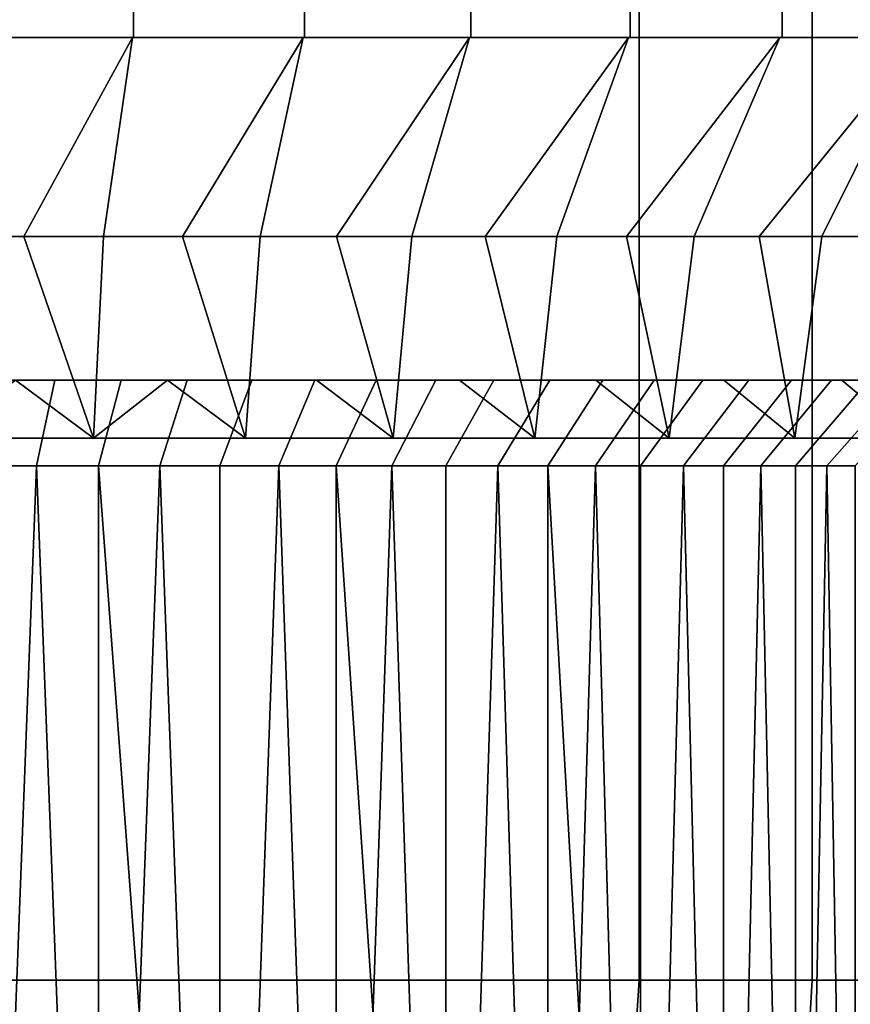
# Model space of a CAD drawing. Header units: metres. Extents: x -109 to 109, y -100 to 76.
# Tile 262 of 337: x 77.89 to 82.73, y 5.86 to 11.6. Entities that reach past the tile are written whole.
import ezdxf

# ---------------------------------------------------------------- set-up
doc = ezdxf.new("R2010")
doc.units = ezdxf.units.M
doc.layers.add('solid_21062310', color=7, linetype='CONTINUOUS')

msp = doc.modelspace()

# ---------------------------------------------------------------- linework, layer by layer
at = {"layer": 'solid_21062310'}
for points in [[(77.529182, 14.5, -10.449439), (77.535248, 11.5, -10.448322), (78.549492, 11.5, -10.298027), (78.548454, 14.5, -10.298244)], [(77.529182, 14.5, 10.449439), (78.548454, 14.5, 10.298244), (78.549492, 11.5, 10.298027), (77.535248, 11.5, 10.448322)], [(79.547997, 14.5, -10.047871), (78.548454, 14.5, -10.298244), (78.549492, 11.5, -10.298027), (79.54718, 11.5, -10.047668)], [(78.548454, 14.5, 10.298244), (79.547997, 14.5, 10.047871), (79.54718, 11.5, 10.047668), (78.549492, 11.5, 10.298027)], [(80.518188, 14.5, -9.70073), (79.547997, 14.5, -10.047871), (79.54718, 11.5, -10.047668), (80.51931, 11.5, -9.700171)], [(79.547997, 14.5, 10.047871), (80.518188, 14.5, 9.70073), (80.51931, 11.5, 9.700171), (79.54718, 11.5, 10.047668)], [(81.449677, 14.5, -9.260166), (80.518188, 14.5, -9.70073), (80.51931, 11.5, -9.700171), (81.448433, 11.5, -9.260394)], [(81.449677, 14.5, 9.260166), (81.448433, 11.5, 9.260394), (80.51931, 11.5, 9.700171), (80.518188, 14.5, 9.70073)], [(82.333504, 14.5, -8.730422), (81.449677, 14.5, -9.260166), (81.448433, 11.5, -9.260394), (82.334656, 11.5, -8.729441)], [(81.449677, 14.5, 9.260166), (82.333504, 14.5, 8.730422), (82.334656, 11.5, 8.729441), (81.448433, 11.5, 9.260394)], [(83.16114, 14.5, -8.1166), (82.333504, 14.5, -8.730422), (82.334656, 11.5, -8.729441), (83.159851, 11.5, -8.11726)], [(82.333504, 14.5, 8.730422), (83.16114, 14.5, 8.1166), (83.159851, 11.5, 8.11726), (82.334656, 11.5, 8.729441)], [(71.5, 6, -12), (71.5, 14, -12), (81.5, 14, -12), (81.5, 6, -12)], [(71.5, 14, 12), (71.5, 6, 12), (81.5, 6, 12), (81.5, 14, 12)], [(82.510773, 6, -11.526952), (81.5, 6, -12), (81.5, 14, -12), (82.510773, 14, -11.526952)], [(81.5, 6, 12), (82.510773, 6, 11.526952), (82.510773, 14, 11.526952), (81.5, 14, 12)], [(83.477249, 6, -10.968957), (82.510773, 6, -11.526952), (82.510773, 14, -11.526952), (83.477249, 14, -10.968957)], [(82.510773, 6, 11.526952), (83.477249, 6, 10.968957), (83.477249, 14, 10.968957), (82.510773, 14, 11.526952)], [(78.544975, 11.5, -10.27599), (77.532936, 11.5, -10.425957), (77.44239, 10.337998, -9.26771), (77.910576, 10.337998, -9.208085)], [(77.532928, 11.5, 10.425957), (78.544968, 11.5, 10.27599), (77.910568, 10.337998, 9.208085), (77.44239, 10.337998, 9.26771)], [(77.532928, 11.5, 10.425957), (77.535248, 11.5, 10.448322), (78.549492, 11.5, 10.298027), (78.544968, 11.5, 10.27599)], [(77.532936, 11.5, -10.425957), (78.544975, 11.5, -10.27599), (78.549492, 11.5, -10.298027), (77.535248, 11.5, -10.448322)], [(78.544968, 11.5, 10.27599), (78.375137, 10.337998, 9.124824), (77.910568, 10.337998, 9.208085)], [(78.544975, 11.5, -10.27599), (77.910576, 10.337998, -9.208085), (78.375137, 10.337998, -9.124823)], [(79.540596, 11.5, -10.026144), (78.544975, 11.5, -10.27599), (78.375137, 10.337998, -9.124823), (78.8349, 10.337997, -9.018136)], [(78.544968, 11.5, 10.27599), (79.540588, 11.5, 10.026145), (78.8349, 10.337997, 9.018136), (78.375137, 10.337998, 9.124824)], [(78.544968, 11.5, 10.27599), (78.549492, 11.5, 10.298027), (79.54718, 11.5, 10.047668), (79.540588, 11.5, 10.026145)], [(78.544975, 11.5, -10.27599), (79.540596, 11.5, -10.026144), (79.54718, 11.5, -10.047668), (78.549492, 11.5, -10.298027)], [(79.540596, 11.5, -10.026144), (78.8349, 10.337997, -9.018136), (79.288681, 10.337997, -8.888294)], [(79.540588, 11.5, 10.026145), (79.288681, 10.337997, 8.888295), (78.8349, 10.337997, 9.018136)], [(80.510742, 11.5, -9.679363), (79.540596, 11.5, -10.026144), (79.288681, 10.337997, -8.888294), (79.735306, 10.337998, -8.735635)], [(79.540588, 11.5, 10.026145), (80.510742, 11.5, 9.679364), (79.735306, 10.337998, 8.735636), (79.288681, 10.337997, 8.888295)], [(79.540588, 11.5, 10.026145), (79.54718, 11.5, 10.047668), (80.51931, 11.5, 9.700171), (80.510742, 11.5, 9.679364)], [(79.540596, 11.5, -10.026144), (80.510742, 11.5, -9.679363), (80.51931, 11.5, -9.700171), (79.54718, 11.5, -10.047668)], [(80.510742, 11.5, -9.679363), (79.735306, 10.337998, -8.735635), (80.173615, 10.337998, -8.560554)], [(80.510742, 11.5, 9.679364), (80.173615, 10.337998, 8.560554), (79.735306, 10.337998, 8.735636)], [(81.437859, 11.5, -9.240548), (80.510742, 11.5, -9.679363), (80.173615, 10.337998, -8.560554), (80.602478, 10.337998, -8.363503)], [(80.510742, 11.5, 9.679364), (81.437851, 11.5, 9.24055), (80.602478, 10.337998, 8.363504), (80.173615, 10.337998, 8.560554)], [(80.510742, 11.5, -9.679363), (81.437859, 11.5, -9.240548), (81.448433, 11.5, -9.260394), (80.51931, 11.5, -9.700171)], [(80.510742, 11.5, 9.679364), (80.51931, 11.5, 9.700171), (81.448433, 11.5, 9.260394), (81.437851, 11.5, 9.24055)], [(81.437859, 11.5, -9.240548), (80.602478, 10.337998, -8.363503), (81.020798, 10.337998, -8.144994)], [(81.437851, 11.5, 9.24055), (81.020798, 10.337998, 8.144994), (80.602478, 10.337998, 8.363504)], [(82.322098, 11.5, -8.710778), (81.437859, 11.5, -9.240548), (81.020798, 10.337998, -8.144994), (81.427513, 10.337998, -7.905579)], [(81.437851, 11.5, 9.24055), (82.322098, 11.5, 8.710779), (81.427513, 10.337998, 7.905579), (81.020798, 10.337998, 8.144994)], [(82.322098, 11.5, -8.710778), (81.427513, 10.337998, -7.905579), (81.821587, 10.337998, -7.645865)], [(82.322098, 11.5, 8.710779), (81.821587, 10.337998, 7.645866), (81.427513, 10.337998, 7.905579)], [(81.437851, 11.5, 9.24055), (81.448433, 11.5, 9.260394), (82.334656, 11.5, 8.729441), (82.322098, 11.5, 8.710779)], [(81.437859, 11.5, -9.240548), (82.322098, 11.5, -8.710778), (82.334656, 11.5, -8.729441), (81.448433, 11.5, -9.260394)], [(83.145523, 11.5, -8.099906), (82.322098, 11.5, -8.710778), (81.821587, 10.337998, -7.645865), (82.202026, 10.337998, -7.366509)], [(82.322098, 11.5, 8.710779), (83.145523, 11.5, 8.099907), (82.202026, 10.337998, 7.36651), (81.821587, 10.337998, 7.645866)], [(83.145523, 11.5, -8.099906), (82.202026, 10.337998, -7.366509), (82.567848, 10.337998, -7.068224)], [(83.145523, 11.5, 8.099907), (82.567848, 10.337998, 7.068225), (82.202026, 10.337998, 7.36651)], [(82.322098, 11.5, -8.710778), (83.145523, 11.5, -8.099906), (83.159851, 11.5, -8.11726), (82.334656, 11.5, -8.729441)], [(82.322098, 11.5, 8.710779), (82.334656, 11.5, 8.729441), (83.159851, 11.5, 8.11726), (83.145523, 11.5, 8.099907)], [(83.90963, 11.5, -7.407412), (83.145523, 11.5, -8.099906), (82.567848, 10.337998, -7.068224), (82.918091, 10.337998, -6.751786)], [(83.145523, 11.5, 8.099907), (83.90963, 11.5, 7.407413), (82.918091, 10.337998, 6.751787), (82.567848, 10.337998, 7.068225)], [(77.910576, 10.337998, -9.208085), (77.44239, 10.337998, -9.26771), (77.413078, 9.162004, -9.270643), (78.317368, 9.162004, -9.136505)], [(77.44239, 10.337998, 9.26771), (77.910568, 10.337998, 9.208085), (78.317368, 9.162004, 9.136505), (77.413078, 9.162004, 9.270643)], [(77.910568, 10.337998, 9.208085), (78.375137, 10.337998, 9.124824), (78.317368, 9.162004, 9.136505)], [(78.375137, 10.337998, -9.124823), (77.910576, 10.337998, -9.208085), (78.317368, 9.162004, -9.136505)], [(78.8349, 10.337997, -9.018136), (78.375137, 10.337998, -9.124823), (78.317368, 9.162004, -9.136505), (79.204147, 9.162004, -8.914378)], [(78.375137, 10.337998, 9.124824), (78.8349, 10.337997, 9.018136), (79.204147, 9.162004, 8.914378), (78.317368, 9.162004, 9.136505)], [(79.288681, 10.337997, -8.888294), (78.8349, 10.337997, -9.018136), (79.204147, 9.162004, -8.914378)], [(78.8349, 10.337997, 9.018136), (79.288681, 10.337997, 8.888295), (79.204147, 9.162004, 8.914378)], [(79.735306, 10.337998, -8.735635), (79.288681, 10.337997, -8.888294), (79.204147, 9.162004, -8.914378), (80.064888, 9.162004, -8.6064)], [(79.288681, 10.337997, 8.888295), (79.735306, 10.337998, 8.735636), (80.064888, 9.162004, 8.6064), (79.204147, 9.162004, 8.914378)], [(80.173615, 10.337998, -8.560554), (79.735306, 10.337998, -8.735635), (80.064888, 9.162004, -8.6064)], [(79.735306, 10.337998, 8.735636), (80.173615, 10.337998, 8.560554), (80.064888, 9.162004, 8.6064)], [(80.602478, 10.337998, -8.363503), (80.173615, 10.337998, -8.560554), (80.064888, 9.162004, -8.6064), (80.891296, 9.162004, -8.215537)], [(80.173615, 10.337998, 8.560554), (80.602478, 10.337998, 8.363504), (80.891296, 9.162004, 8.215537), (80.064888, 9.162004, 8.6064)], [(81.020798, 10.337998, -8.144994), (80.602478, 10.337998, -8.363503), (80.891296, 9.162004, -8.215537)], [(80.602478, 10.337998, 8.363504), (81.020798, 10.337998, 8.144994), (80.891296, 9.162004, 8.215537)], [(81.427513, 10.337998, -7.905579), (81.020798, 10.337998, -8.144994), (80.891296, 9.162004, -8.215537), (81.675415, 9.162004, -7.745555)], [(81.020798, 10.337998, 8.144994), (81.427513, 10.337998, 7.905579), (81.675415, 9.162004, 7.745555), (80.891296, 9.162004, 8.215537)], [(81.821587, 10.337998, -7.645865), (81.427513, 10.337998, -7.905579), (81.675415, 9.162004, -7.745555)], [(81.427513, 10.337998, 7.905579), (81.821587, 10.337998, 7.645866), (81.675415, 9.162004, 7.745555)], [(82.202026, 10.337998, -7.366509), (81.821587, 10.337998, -7.645865), (81.675415, 9.162004, -7.745555), (82.409691, 9.162004, -7.200979)], [(81.821587, 10.337998, 7.645866), (82.202026, 10.337998, 7.36651), (82.409691, 9.162004, 7.200979), (81.675415, 9.162004, 7.745555)], [(82.567848, 10.337998, -7.068224), (82.202026, 10.337998, -7.366509), (82.409691, 9.162004, -7.200979)], [(82.202026, 10.337998, 7.36651), (82.567848, 10.337998, 7.068225), (82.409691, 9.162004, 7.200979)], [(82.918091, 10.337998, -6.751786), (82.567848, 10.337998, -7.068224), (82.409691, 9.162004, -7.200979), (83.087051, 9.162004, -6.587053)], [(82.567848, 10.337998, 7.068225), (82.918091, 10.337998, 6.751787), (83.087051, 9.162004, 6.587053), (82.409691, 9.162004, 7.200979)], [(76.899284, 9.5, 7.388991), (71.751602, 9.5, 7.618316), (72.546799, 9.5, 8.060247), (81.248398, 9.5, 7.618316)], [(80.453201, 9.5, -8.060247), (72.546799, 9.5, -8.060247), (71.751602, 9.5, -7.618316)], [(76.100716, 9.5, -7.388991), (81.248398, 9.5, -7.618316), (80.453201, 9.5, -8.060247), (71.751602, 9.5, -7.618316)], [(72.546799, 9.5, 8.060247), (80.453201, 9.5, 8.060247), (81.248398, 9.5, 7.618316)], [(72.546799, 9.5, 8.060247), (73.381607, 9.5, 8.417965), (80.453201, 9.5, 8.060247)], [(79.618393, 9.5, -8.417965), (73.381607, 9.5, -8.417965), (72.546799, 9.5, -8.060247)], [(80.453201, 9.5, -8.060247), (79.618393, 9.5, -8.417965), (72.546799, 9.5, -8.060247)], [(73.381607, 9.5, 8.417965), (79.618393, 9.5, 8.417965), (80.453201, 9.5, 8.060247)], [(73.381607, 9.5, 8.417965), (74.251144, 9.5, 8.691162), (79.618393, 9.5, 8.417965)], [(78.748856, 9.5, -8.691162), (74.251144, 9.5, -8.691162), (73.381607, 9.5, -8.417965)], [(79.618393, 9.5, -8.417965), (78.748856, 9.5, -8.691162), (73.381607, 9.5, -8.417965)], [(74.251144, 9.5, 8.691162), (78.748856, 9.5, 8.691162), (79.618393, 9.5, 8.417965)], [(74.251144, 9.5, 8.691162), (75.139305, 9.5, 8.873375), (78.748856, 9.5, 8.691162)], [(78.748856, 9.5, -8.691162), (77.860695, 9.5, -8.873375), (74.251144, 9.5, -8.691162)], [(75.139305, 9.5, 8.873375), (77.860695, 9.5, 8.873375), (78.748856, 9.5, 8.691162)], [(76.100716, 9.5, -7.388991), (76.5, 9.5, -7.400004), (81.248398, 9.5, -7.618316)], [(76.5, 9.5, -7.400004), (76.899277, 9.5, -7.388991), (81.248398, 9.5, -7.618316)], [(76.899277, 9.5, -7.388991), (77.299881, 9.5, -7.356211), (81.248398, 9.5, -7.618316)], [(77.299889, 9.5, 7.356211), (76.899284, 9.5, 7.388991), (81.248398, 9.5, 7.618316), (81.995895, 9.5, 7.098603)], [(77.299881, 9.5, -7.356211), (77.698341, 9.5, -7.302053), (81.248398, 9.5, -7.618316)], [(77.698341, 9.5, 7.302052), (77.299889, 9.5, 7.356211), (81.995895, 9.5, 7.098603)], [(77.413078, 9.162004, 9.270643), (78.317368, 9.162004, 9.136505), (77.860695, 9.5, 8.873375)], [(78.317368, 9.162004, -9.136505), (77.413078, 9.162004, -9.270643), (77.860695, 9.5, -8.873375)], [(77.983337, 8.999996, -6.738672), (78.091164, 9.5, -7.226905), (77.698341, 9.5, -7.302053), (77.616394, 8.999996, -6.809087)], [(77.983345, 8.999996, 6.738671), (77.616394, 8.999996, 6.809087), (77.698341, 9.5, 7.302052), (78.091164, 9.5, 7.226904)], [(78.091164, 9.5, 7.226904), (77.698341, 9.5, 7.302052), (81.995895, 9.5, 7.098603)], [(77.698341, 9.5, -7.302053), (78.091164, 9.5, -7.226905), (81.248398, 9.5, -7.618316)], [(78.317368, 9.162004, 9.136505), (78.748856, 9.5, 8.691162), (77.860695, 9.5, 8.873375)], [(78.317368, 9.162004, -9.136505), (77.860695, 9.5, -8.873375), (78.748856, 9.5, -8.691162)], [(77.983337, 8.999996, -6.738672), (78.345924, 8.999996, -6.6485), (78.478355, 9.5, -7.130449), (78.091164, 9.5, -7.226905)], [(78.345932, 8.999996, 6.648499), (77.983345, 8.999996, 6.738671), (78.091164, 9.5, 7.226904), (78.478355, 9.5, 7.130448)], [(78.478355, 9.5, 7.130448), (78.091164, 9.5, 7.226904), (81.995895, 9.5, 7.098603)], [(78.091164, 9.5, -7.226905), (78.478355, 9.5, -7.130449), (81.248398, 9.5, -7.618316)], [(78.317368, 9.162004, 9.136505), (79.204147, 9.162004, 8.914378), (78.748856, 9.5, 8.691162)], [(79.204147, 9.162004, -8.914378), (78.317368, 9.162004, -9.136505), (78.748856, 9.5, -8.691162)], [(78.345924, 8.999996, -6.6485), (78.703117, 8.999996, -6.538829), (78.862396, 9.5, -7.012321), (78.478355, 9.5, -7.130449)], [(78.703117, 8.999996, 6.538828), (78.345932, 8.999996, 6.648499), (78.478355, 9.5, 7.130448), (78.862396, 9.5, 7.01232)], [(78.862396, 9.5, 7.01232), (78.478355, 9.5, 7.130448), (81.995895, 9.5, 7.098603)], [(78.862396, 9.5, -7.012321), (81.995895, 9.5, -7.098603), (81.248398, 9.5, -7.618316), (78.478355, 9.5, -7.130449)], [(78.703117, 8.999996, -6.538829), (79.053879, 8.999996, -6.409968), (79.240044, 9.5, -6.873668), (78.862396, 9.5, -7.012321)], [(78.703117, 8.999996, 6.538828), (78.862396, 9.5, 7.01232), (79.240051, 9.5, 6.873666), (79.053886, 8.999996, 6.409967)], [(80.064888, 9.162004, 8.6064), (79.618393, 9.5, 8.417965), (78.748856, 9.5, 8.691162), (79.204147, 9.162004, 8.914378)], [(80.064888, 9.162004, -8.6064), (79.204147, 9.162004, -8.914378), (78.748856, 9.5, -8.691162), (79.618393, 9.5, -8.417965)], [(79.240051, 9.5, 6.873666), (78.862396, 9.5, 7.01232), (81.995895, 9.5, 7.098603), (82.684235, 9.5, 6.50709)], [(78.862396, 9.5, -7.012321), (79.240044, 9.5, -6.873668), (81.995895, 9.5, -7.098603)], [(79.053879, 8.999996, -6.409968), (79.397202, 8.999996, -6.262287), (79.607979, 9.5, -6.715657), (79.240044, 9.5, -6.873668)], [(79.053886, 8.999996, 6.409967), (79.240051, 9.5, 6.873666), (79.607986, 9.5, 6.715655), (79.397202, 8.999996, 6.262286)], [(79.240044, 9.5, -6.873668), (79.607979, 9.5, -6.715657), (81.995895, 9.5, -7.098603)], [(79.607986, 9.5, 6.715655), (79.240051, 9.5, 6.873666), (82.684235, 9.5, 6.50709)], [(79.397202, 8.999996, -6.262287), (79.73204, 8.999996, -6.096221), (79.965103, 9.5, -6.538435), (79.607979, 9.5, -6.715657)], [(79.397202, 8.999996, 6.262286), (79.607986, 9.5, 6.715655), (79.965103, 9.5, 6.538434), (79.73204, 8.999996, 6.09622)], [(79.607979, 9.5, -6.715657), (79.965103, 9.5, -6.538435), (81.995895, 9.5, -7.098603)], [(79.965103, 9.5, 6.538434), (79.607986, 9.5, 6.715655), (82.684235, 9.5, 6.50709)], [(80.891296, 9.162004, 8.215537), (80.453201, 9.5, 8.060247), (79.618393, 9.5, 8.417965), (80.064888, 9.162004, 8.6064)], [(80.891296, 9.162004, -8.215537), (80.064888, 9.162004, -8.6064), (79.618393, 9.5, -8.417965), (80.453201, 9.5, -8.060247)], [(79.73204, 8.999996, -6.096221), (80.057396, 8.999996, -5.91227), (80.31443, 9.5, -6.340687), (79.965103, 9.5, -6.538435)], [(80.057396, 8.999996, 5.912269), (79.73204, 8.999996, 6.09622), (79.965103, 9.5, 6.538434), (80.314438, 9.5, 6.340685)], [(80.314438, 9.5, 6.340685), (79.965103, 9.5, 6.538434), (82.684235, 9.5, 6.50709)], [(80.31443, 9.5, -6.340687), (82.684235, 9.5, -6.50709), (81.995895, 9.5, -7.098603), (79.965103, 9.5, -6.538435)], [(80.372292, 8.999996, -5.710986), (80.653381, 9.5, -6.124085), (80.31443, 9.5, -6.340687), (80.057396, 8.999996, -5.91227)], [(80.372292, 8.999996, 5.710985), (80.057396, 8.999996, 5.912269), (80.314438, 9.5, 6.340685), (80.653381, 9.5, 6.124084)], [(80.31443, 9.5, -6.340687), (80.653381, 9.5, -6.124085), (82.684235, 9.5, -6.50709)], [(80.653381, 9.5, 6.124084), (80.314438, 9.5, 6.340685), (82.684235, 9.5, 6.50709), (83.31266, 9.5, 5.846404)], [(80.675789, 8.999996, -5.492976), (80.979012, 9.5, -5.890477), (80.653381, 9.5, -6.124085), (80.372292, 8.999996, -5.710986)], [(80.675789, 8.999996, 5.492975), (80.372292, 8.999996, 5.710985), (80.653381, 9.5, 6.124084), (80.979012, 9.5, 5.890475)], [(81.675415, 9.162004, 7.745555), (81.248398, 9.5, 7.618316), (80.453201, 9.5, 8.060247), (80.891296, 9.162004, 8.215537)], [(81.675415, 9.162004, -7.745555), (80.891296, 9.162004, -8.215537), (80.453201, 9.5, -8.060247), (81.248398, 9.5, -7.618316)], [(80.979012, 9.5, 5.890475), (80.653381, 9.5, 6.124084), (83.31266, 9.5, 5.846404)], [(80.653381, 9.5, -6.124085), (80.979012, 9.5, -5.890477), (82.684235, 9.5, -6.50709)], [(80.96701, 8.999996, -5.258877), (81.289619, 9.5, -5.640749), (80.979012, 9.5, -5.890477), (80.675789, 8.999996, -5.492976)], [(80.967018, 8.999996, 5.258876), (80.675789, 8.999996, 5.492975), (80.979012, 9.5, 5.890475), (81.289619, 9.5, 5.640747)], [(81.245132, 8.999996, -5.009364), (81.588112, 9.5, -5.372636), (81.289619, 9.5, -5.640749), (80.96701, 8.999996, -5.258877)], [(81.245132, 8.999996, 5.009363), (80.967018, 8.999996, 5.258876), (81.289619, 9.5, 5.640747), (81.588112, 9.5, 5.372634)], [(81.289619, 9.5, 5.640747), (80.979012, 9.5, 5.890475), (83.31266, 9.5, 5.846404)], [(81.289619, 9.5, -5.640749), (83.31266, 9.5, -5.846404), (82.684235, 9.5, -6.50709), (80.979012, 9.5, -5.890477)], [(81.245132, 8.999996, -5.009364), (81.509346, 8.999996, -4.745152), (81.872665, 9.5, -5.088082), (81.588112, 9.5, -5.372636)], [(81.509346, 8.999996, 4.74515), (81.245132, 8.999996, 5.009363), (81.588112, 9.5, 5.372634), (81.872665, 9.5, 5.088079)], [(82.409691, 9.162004, 7.200979), (81.995895, 9.5, 7.098603), (81.248398, 9.5, 7.618316), (81.675415, 9.162004, 7.745555)], [(82.409691, 9.162004, -7.200979), (81.675415, 9.162004, -7.745555), (81.248398, 9.5, -7.618316), (81.995895, 9.5, -7.098603)], [(81.588112, 9.5, 5.372634), (81.289619, 9.5, 5.640747), (83.31266, 9.5, 5.846404), (83.867287, 9.5, 5.129532)], [(81.289619, 9.5, -5.640749), (81.588112, 9.5, -5.372636), (83.31266, 9.5, -5.846404)], [(81.509346, 8.999996, -4.745152), (81.758896, 8.999996, -4.466995), (82.140778, 9.5, -4.789588), (81.872665, 9.5, -5.088082)], [(81.509346, 8.999996, 4.74515), (81.872665, 9.5, 5.088079), (82.140778, 9.5, 4.789586), (81.758896, 8.999996, 4.466993)], [(81.872665, 9.5, 5.088079), (81.588112, 9.5, 5.372634), (83.867287, 9.5, 5.129532)], [(81.872665, 9.5, -5.088082), (83.867287, 9.5, -5.129532), (83.31266, 9.5, -5.846404), (81.588112, 9.5, -5.372636)], [(81.758896, 8.999996, -4.466995), (81.993042, 8.999996, -4.175705), (82.390503, 9.5, -4.478972), (82.140778, 9.5, -4.789588)], [(81.758896, 8.999996, 4.466993), (82.140778, 9.5, 4.789586), (82.390511, 9.5, 4.47897), (81.993042, 8.999996, 4.175703)], [(82.140778, 9.5, 4.789586), (81.872665, 9.5, 5.088079), (83.867287, 9.5, 5.129532), (84.349968, 9.5, 4.355226)], [(81.872665, 9.5, -5.088082), (82.140778, 9.5, -4.789588), (83.867287, 9.5, -5.129532)], [(81.993042, 8.999996, -4.175705), (82.211082, 8.999996, -3.872148), (82.624115, 9.5, -4.153332), (82.390503, 9.5, -4.478972)], [(81.993042, 8.999996, 4.175703), (82.390511, 9.5, 4.47897), (82.624115, 9.5, 4.153328), (82.211082, 8.999996, 3.872146)], [(83.087051, 9.162004, 6.587053), (82.684235, 9.5, 6.50709), (81.995895, 9.5, 7.098603), (82.409691, 9.162004, 7.200979)], [(83.087051, 9.162004, -6.587053), (82.409691, 9.162004, -7.200979), (81.995895, 9.5, -7.098603), (82.684235, 9.5, -6.50709)], [(82.390511, 9.5, 4.47897), (82.140778, 9.5, 4.789586), (84.349968, 9.5, 4.355226)], [(82.140778, 9.5, -4.789588), (82.390503, 9.5, -4.478972), (83.867287, 9.5, -5.129532)], [(82.211082, 8.999996, -3.872148), (82.412369, 8.999996, -3.557232), (82.840721, 9.5, -3.814368), (82.624115, 9.5, -4.153332)], [(82.412369, 8.999996, 3.55723), (82.211082, 8.999996, 3.872146), (82.624115, 9.5, 4.153328), (82.840721, 9.5, 3.814365)], [(82.624115, 9.5, -4.153332), (84.349968, 9.5, -4.355226), (83.867287, 9.5, -5.129532), (82.390503, 9.5, -4.478972)], [(82.624115, 9.5, 4.153328), (82.390511, 9.5, 4.47897), (84.349968, 9.5, 4.355226)], [(82.596298, 8.999996, -3.2319), (83.038475, 9.5, -3.465028), (82.840721, 9.5, -3.814368), (82.412369, 8.999996, -3.557232)], [(82.596298, 8.999996, 3.231897), (82.412369, 8.999996, 3.55723), (82.840721, 9.5, 3.814365), (83.038475, 9.5, 3.465024)], [(82.762321, 8.999996, -2.897117), (83.215691, 9.5, -3.107903), (83.038475, 9.5, -3.465028), (82.596298, 8.999996, -3.2319)], [(82.762329, 8.999996, 2.897114), (82.596298, 8.999996, 3.231897), (83.038475, 9.5, 3.465024), (83.215698, 9.5, 3.107899)], [(82.840721, 9.5, 3.814365), (82.624115, 9.5, 4.153328), (84.349968, 9.5, 4.355226), (84.749138, 9.5, 3.541685)], [(82.624115, 9.5, -4.153332), (82.840721, 9.5, -3.814368), (84.349968, 9.5, -4.355226)], [(83.700981, 9.162004, 5.909691), (83.31266, 9.5, 5.846404), (82.684235, 9.5, 6.50709), (83.087051, 9.162004, 6.587053)], [(83.700981, 9.162004, -5.909691), (83.087051, 9.162004, -6.587053), (82.684235, 9.5, -6.50709), (83.31266, 9.5, -5.846404)], [(77.617409, -0.5, -6.808657), (78.344688, -0.5, -6.648661), (77.983337, 8.999996, -6.738672), (77.616394, 8.999996, -6.809087)], [(77.617409, -0.5, 6.808657), (77.616394, 8.999996, 6.809087), (77.983345, 8.999996, 6.738671)], [(78.344688, -0.5, 6.648661), (77.617409, -0.5, 6.808657), (77.983345, 8.999996, 6.738671), (78.345932, 8.999996, 6.648499)], [(79.054825, -0.5, -6.409269), (78.345924, 8.999996, -6.6485), (77.983337, 8.999996, -6.738672), (78.344688, -0.5, -6.648661)], [(79.054825, -0.5, 6.409269), (78.344688, -0.5, 6.648661), (78.703117, 8.999996, 6.538828), (79.053886, 8.999996, 6.409967)], [(78.344688, -0.5, 6.648661), (78.345932, 8.999996, 6.648499), (78.703117, 8.999996, 6.538828)], [(79.054825, -0.5, -6.409269), (78.703117, 8.999996, -6.538829), (78.345924, 8.999996, -6.6485)], [(79.054825, -0.5, -6.409269), (79.053879, 8.999996, -6.409968), (78.703117, 8.999996, -6.538829)], [(79.730881, -0.5, -6.096686), (79.397202, 8.999996, -6.262287), (79.053879, 8.999996, -6.409968), (79.054825, -0.5, -6.409269)], [(79.054825, -0.5, 6.409269), (79.053886, 8.999996, 6.409967), (79.397202, 8.999996, 6.262286)], [(79.054825, -0.5, 6.409269), (79.397202, 8.999996, 6.262286), (79.73204, 8.999996, 6.09622), (79.730881, -0.5, 6.096686)], [(80.372765, -0.5, -5.710265), (79.73204, 8.999996, -6.096221), (79.397202, 8.999996, -6.262287), (79.730881, -0.5, -6.096686)], [(79.730881, -0.5, 6.096686), (80.057396, 8.999996, 5.912269), (80.372292, 8.999996, 5.710985), (80.372765, -0.5, 5.710265)], [(79.730881, -0.5, 6.096686), (79.73204, 8.999996, 6.09622), (80.057396, 8.999996, 5.912269)], [(80.372765, -0.5, -5.710265), (80.057396, 8.999996, -5.91227), (79.73204, 8.999996, -6.096221)], [(80.372765, -0.5, -5.710265), (80.372292, 8.999996, -5.710986), (80.057396, 8.999996, -5.91227)], [(80.372765, -0.5, -5.710265), (80.966049, -0.5, -5.259573), (80.675789, 8.999996, -5.492976), (80.372292, 8.999996, -5.710986)], [(80.372765, -0.5, 5.710265), (80.372292, 8.999996, 5.710985), (80.675789, 8.999996, 5.492975)], [(80.372765, -0.5, 5.710265), (80.675789, 8.999996, 5.492975), (80.967018, 8.999996, 5.258876), (80.966049, -0.5, 5.259573)], [(81.509613, -0.5, -4.744339), (80.96701, 8.999996, -5.258877), (80.675789, 8.999996, -5.492976), (80.966049, -0.5, -5.259573)], [(81.509613, -0.5, 4.744339), (80.966049, -0.5, 5.259573), (81.245132, 8.999996, 5.009363), (81.509346, 8.999996, 4.74515)], [(80.966049, -0.5, 5.259573), (80.967018, 8.999996, 5.258876), (81.245132, 8.999996, 5.009363)], [(81.509613, -0.5, -4.744339), (81.245132, 8.999996, -5.009364), (80.96701, 8.999996, -5.258877)], [(81.509613, -0.5, -4.744339), (81.509346, 8.999996, -4.745152), (81.245132, 8.999996, -5.009364)], [(81.992416, -0.5, -4.176429), (81.758896, 8.999996, -4.466995), (81.509346, 8.999996, -4.745152), (81.509613, -0.5, -4.744339)], [(81.509613, -0.5, 4.744339), (81.509346, 8.999996, 4.74515), (81.758896, 8.999996, 4.466993)], [(81.992416, -0.5, 4.176429), (81.509613, -0.5, 4.744339), (81.758896, 8.999996, 4.466993), (81.993042, 8.999996, 4.175703)], [(81.992416, -0.5, -4.176429), (81.993042, 8.999996, -4.175705), (81.758896, 8.999996, -4.466995)], [(81.992416, -0.5, -4.176429), (82.41227, -0.5, -3.556656), (82.211082, 8.999996, -3.872148), (81.993042, 8.999996, -4.175705)], [(81.992416, -0.5, 4.176429), (82.211082, 8.999996, 3.872146), (82.412369, 8.999996, 3.55723), (82.41227, -0.5, 3.556656)], [(81.992416, -0.5, 4.176429), (81.993042, 8.999996, 4.175703), (82.211082, 8.999996, 3.872146)], [(82.41227, -0.5, -3.556656), (82.412369, 8.999996, -3.557232), (82.211082, 8.999996, -3.872148)], [(82.41227, -0.5, -3.556656), (82.761948, -0.5, -2.897876), (82.596298, 8.999996, -3.2319), (82.412369, 8.999996, -3.557232)], [(82.41227, -0.5, 3.556656), (82.596298, 8.999996, 3.231897), (82.762329, 8.999996, 2.897114), (82.761948, -0.5, 2.897876)], [(82.41227, -0.5, 3.556656), (82.412369, 8.999996, 3.55723), (82.596298, 8.999996, 3.231897)], [(82.761948, -0.5, -2.897876), (82.762321, 8.999996, -2.897117), (82.596298, 8.999996, -3.2319)], [(71.5, 6, 12), (71.516647, 5.734298, 12), (81.483391, 5.734547, 12), (81.5, 6, 12)], [(71.516609, 5.734547, -12), (71.5, 6, -12), (81.5, 6, -12), (81.483353, 5.734298, -12)], [(82.510773, 6, -11.526952), (82.478584, 5.474116, -11.512438), (81.483353, 5.734298, -12), (81.5, 6, -12)], [(81.483391, 5.734547, 12), (82.478607, 5.474116, 11.512429), (82.510773, 6, 11.526952), (81.5, 6, 12)], [(82.510773, 6, -11.526952), (83.477249, 6, -10.968957), (83.481735, 5.474116, -10.933209), (82.478584, 5.474116, -11.512438)], [(82.478607, 5.474116, 11.512429), (83.481743, 5.474116, 10.933205), (83.477249, 6, 10.968957), (82.510773, 6, 11.526952)]]:
    msp.add_3dface(points, dxfattribs=at)

doc.saveas('drawing.dxf')
